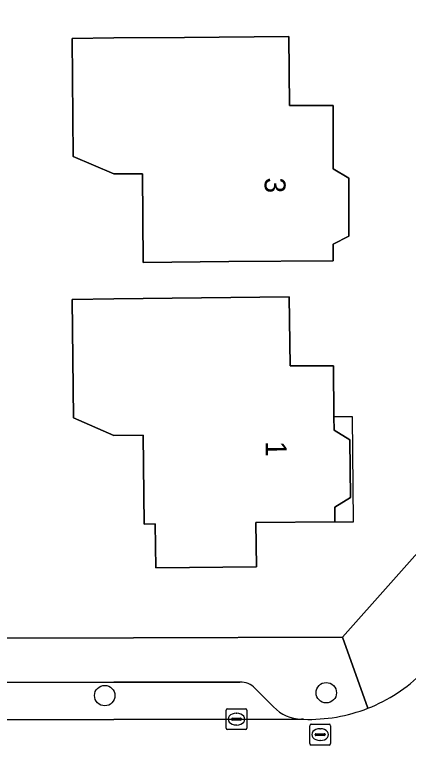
# Model space of a CAD drawing. Extents: x 160455 to 162082, y 388339 to 389736.
# Drawn here: x 160995.25 to 161014.09, y 388385.31 to 388420.52 of the extents above; entities that cross this region are included whole.
import ezdxf

# ---------------------------------------------------------------- set-up
doc = ezdxf.new("R2010")
doc.units = 0
for name, color, linetype in [('IMGEO_Boom', 7, 'Continuous'), ('IMGEO_Erf', 7, 'Continuous'), ('IMGEO_Kolk', 7, 'Continuous'), ('IMGEO_Muur', 7, 'Continuous'), ('IMGEO_Pand', 7, 'Continuous'), ('IMGEO_Pand_nummerreeks', 7, 'Continuous'), ('IMGEO_Pand_overbouw', 7, 'Continuous'), ('IMGEO_Parkeervlak_open', 7, 'Continuous'), ('IMGEO_Rijbaan_lokaal_open', 7, 'Continuous'), ('IMGEO_Rioolput', 7, 'Continuous'), ('IMGEO_Voetpad_open', 7, 'Continuous')]:
    doc.layers.add(name, color=color, linetype=linetype)

msp = doc.modelspace()

# ---------------------------------------------------------------- linework, layer by layer
at = {"layer": 'IMGEO_Boom'}
for centre in [(160999.562, 388387.972), (161010.166, 388388.108)]:
    msp.add_circle(centre, 0.489, dxfattribs=at)
at = {"layer": 'IMGEO_Erf'}
msp.add_lwpolyline([(160892.553, 388390.467), (160985.556, 388390.695), (161000.936, 388390.733), (161010.95, 388390.757), (161015.566, 388395.957), (161015.408, 388449.738)], dxfattribs=at)
for points in [[(161003.376, 388419.438), (161008.375, 388419.48), (161008.403, 388416.189), (161010.49, 388416.178), (161010.496, 388413.149), (161011.247, 388412.701), (161011.252, 388409.931), (161010.503, 388409.549), (161010.504, 388408.761), (161005.505, 388408.718), (161001.409, 388408.683), (161001.372, 388412.922), (161000, 388412.91), (160998.045, 388413.743), (160997.996, 388419.392), (161000, 388419.409)], [(160998.008, 388406.912), (161000, 388406.934), (161008.397, 388407.028), (161008.434, 388403.739), (161010.514, 388403.735), (161010.535, 388401.293), (161010.541, 388400.656), (161011.296, 388400.193), (161011.321, 388397.443), (161010.574, 388396.985), (161010.581, 388396.278), (161006.802, 388396.245), (161006.822, 388394.126), (161002.003, 388394.083), (161001.984, 388396.179), (161001.45, 388396.172), (161001.402, 388400.421), (161000, 388400.405), (160998.073, 388401.253)]]:
    msp.add_lwpolyline(points, close=True, dxfattribs=at)
at = {"layer": 'IMGEO_Kolk'}
for p, q in [((161005.444, 388387.345), (161006.296, 388387.345)), ((161005.369, 388386.419), (161005.369, 388387.271)), ((161005.857, 388387.125), (161005.882, 388387.125)), ((161006.37, 388387.271), (161006.37, 388386.419)), ((161005.628, 388386.839), (161005.628, 388386.851)), ((161006.066, 388386.802), (161005.668, 388386.802)), ((161005.671, 388386.888), (161006.069, 388386.888)), ((161006.112, 388386.851), (161006.112, 388386.839)), ((161006.296, 388386.345), (161005.444, 388386.345)), ((161005.88, 388386.565), (161005.855, 388386.565))]:
    msp.add_line(p, q, dxfattribs=at)
for points in [[(161005.444, 388387.345), (161006.296, 388387.345)], [(161005.369, 388386.419), (161005.369, 388387.271)], [(161006.37, 388387.271), (161006.37, 388386.419)], [(161006.296, 388386.345), (161005.444, 388386.345)]]:
    msp.add_lwpolyline(points, dxfattribs=at)
for centre, radius, start, end in [((161005.446, 388387.269), 0.0765, 91.552, 178.448), ((161005.446, 388387.269), 0.0765, 91.552, 178.448), ((161006.294, 388387.269), 0.0765, 1.552, 88.448), ((161006.294, 388387.269), 0.0765, 1.552, 88.448), ((161005.668, 388386.848), 0.0403, 85.8775, 175.7526), ((161005.665, 388386.838), 0.0366, 178.938, 274.7102), ((161006.069, 388386.845), 0.043, 264.8664, 352.4533), ((161006.073, 388386.85), 0.0386, 1.7309, 96.639), ((161005.446, 388386.421), 0.0765, 181.552, 268.448), ((161005.446, 388386.421), 0.0765, 181.552, 268.448), ((161006.294, 388386.421), 0.0765, 271.552, 358.448), ((161006.294, 388386.421), 0.0765, 271.552, 358.448)]:
    msp.add_arc(centre, radius, start, end, dxfattribs=at)
for centre, major_axis, ratio, start_param, end_param in [((161005.856, 388386.845), (-0.387, 0.002), 0.722429, 4.712389, 7.853982), ((161005.881, 388386.845), (-0.39, 0.002), 0.717154, 1.570796, 4.712389)]:
    msp.add_ellipse(centre, major_axis=major_axis, ratio=ratio, start_param=start_param, end_param=end_param, dxfattribs=at)
at = {"layer": 'IMGEO_Muur'}
msp.add_lwpolyline([(160985.556, 388390.695), (161000.936, 388390.733)], dxfattribs=at)
at = {"layer": 'IMGEO_Pand'}
for points in [[(161003.376, 388419.438), (161000, 388419.409), (160997.996, 388419.392), (160998.045, 388413.743), (161000, 388412.91), (161001.372, 388412.922), (161001.409, 388408.683), (161005.505, 388408.718), (161010.504, 388408.761), (161010.503, 388409.549), (161011.252, 388409.931), (161011.247, 388412.701), (161010.496, 388413.149), (161010.49, 388416.178), (161008.403, 388416.189), (161008.375, 388419.48)], [(161010.581, 388396.278), (161010.574, 388396.985), (161011.321, 388397.443), (161011.296, 388400.193), (161010.541, 388400.656), (161010.535, 388401.293), (161010.514, 388403.735), (161008.434, 388403.739), (161008.397, 388407.028), (161000, 388406.934), (160998.008, 388406.912), (160998.073, 388401.253), (161000, 388400.405), (161001.402, 388400.421), (161001.45, 388396.172), (161001.984, 388396.179), (161002.003, 388394.083), (161006.822, 388394.126), (161006.802, 388396.245)]]:
    msp.add_lwpolyline(points, close=True, dxfattribs=at)
at = {"layer": 'IMGEO_Pand_overbouw'}
msp.add_lwpolyline([(161010.581, 388396.278), (161011.47, 388396.273), (161011.416, 388401.298), (161010.535, 388401.293), (161010.541, 388400.656), (161011.296, 388400.193), (161011.321, 388397.443), (161010.574, 388396.985)], close=True, dxfattribs=at)
at = {"layer": 'IMGEO_Parkeervlak_open'}
for points in [[(161006.032, 388388.617), (161000, 388388.607), (160986.028, 388388.584), (160986.032, 388386.79), (161000, 388386.821), (161008.977, 388386.84)], [(161007.647, 388387.43), (161006.754, 388388.319)]]:
    msp.add_lwpolyline(points, dxfattribs=at)
for centre, radius, start, end in [((161006.077, 388387.702), 0.916, 42.3252, 92.8187), ((161009.025, 388388.742), 1.903, 223.5961, 268.5589)]:
    msp.add_arc(centre, radius, start, end, dxfattribs=at)
at = {"layer": 'IMGEO_Rijbaan_lokaal_open'}
msp.add_lwpolyline([(161009.082, 388386.84), (161008.977, 388386.84), (161000, 388386.821), (160986.032, 388386.79), (160981.802, 388386.78), (160973.98, 388386.762), (160970.431, 388386.755), (160957.238, 388386.725), (160957.248, 388382.271), (161000, 388382.351), (161007.757, 388382.366), (161011.529, 388382.357), (161013.643, 388382.351), (161016.228, 388382.343)], dxfattribs=at)
for centre, start, end in [((161009.34, 388394.565), 291.3911, 314.6966), ((161009.346, 388394.566), 268.0459, 291.3494)]:
    msp.add_arc(centre, 7.731, start, end, dxfattribs=at)
at = {"layer": 'IMGEO_Rioolput'}
for p, q in [((161009.373, 388385.681), (161009.373, 388386.533)), ((161009.448, 388386.607), (161010.3, 388386.607)), ((161009.861, 388386.387), (161009.886, 388386.387)), ((161010.374, 388386.533), (161010.374, 388385.681)), ((161009.632, 388386.101), (161009.632, 388386.113)), ((161010.07, 388386.064), (161009.672, 388386.064)), ((161009.675, 388386.15), (161010.073, 388386.15)), ((161010.116, 388386.113), (161010.116, 388386.101)), ((161010.3, 388385.607), (161009.448, 388385.607)), ((161009.884, 388385.827), (161009.859, 388385.827))]:
    msp.add_line(p, q, dxfattribs=at)
for points in [[(161009.373, 388385.681), (161009.373, 388386.533)], [(161009.448, 388386.607), (161010.3, 388386.607)], [(161010.374, 388386.533), (161010.374, 388385.681)], [(161010.3, 388385.607), (161009.448, 388385.607)]]:
    msp.add_lwpolyline(points, dxfattribs=at)
for centre, radius, start, end in [((161009.45, 388386.531), 0.0765, 91.552, 178.448), ((161009.45, 388386.531), 0.0765, 91.552, 178.448), ((161010.298, 388386.531), 0.0765, 1.552, 88.448), ((161010.298, 388386.531), 0.0765, 1.552, 88.448), ((161009.672, 388386.11), 0.0403, 85.8775, 175.7526), ((161009.669, 388386.1), 0.0366, 178.938, 274.7102), ((161010.073, 388386.107), 0.043, 264.8664, 352.4533), ((161010.077, 388386.112), 0.0386, 1.7309, 96.639), ((161009.45, 388385.683), 0.0765, 181.552, 268.448), ((161009.45, 388385.683), 0.0765, 181.552, 268.448), ((161010.298, 388385.683), 0.0765, 271.552, 358.448), ((161010.298, 388385.683), 0.0765, 271.552, 358.448)]:
    msp.add_arc(centre, radius, start, end, dxfattribs=at)
for centre, major_axis, ratio, start_param, end_param in [((161009.86, 388386.107), (-0.387, 0.002), 0.722429, 4.712389, 7.853982), ((161009.885, 388386.107), (-0.39, 0.002), 0.717154, 1.570796, 4.712389)]:
    msp.add_ellipse(centre, major_axis=major_axis, ratio=ratio, start_param=start_param, end_param=end_param, dxfattribs=at)
at = {"layer": 'IMGEO_Voetpad_open'}
for points in [[(161015.408, 388449.738), (161015.566, 388395.957), (161010.95, 388390.757), (161012.16, 388387.366)], [(161010.95, 388390.757), (161000.936, 388390.733), (160985.556, 388390.695), (160892.553, 388390.467), (160888.372, 388388.454)], [(161012.16, 388387.366), (161010.95, 388390.757)], [(160895.659, 388388.377), (160910.347, 388388.4), (160910.598, 388388.401), (160914.266, 388388.412), (160922.259, 388388.436), (160922.578, 388388.436), (160926.331, 388388.437), (160934.166, 388388.45), (160934.463, 388388.451), (160938.087, 388388.46), (160946.081, 388388.48), (160946.517, 388388.481), (160950.16, 388388.487), (160957.983, 388388.509), (160961.899, 388388.522), (160970.051, 388388.544), (160970.427, 388388.545), (160973.976, 388388.559), (160981.798, 388388.571), (160986.028, 388388.584), (161000, 388388.607), (161006.032, 388388.617)], [(161006.754, 388388.319), (161007.647, 388387.43)], [(161008.977, 388386.84), (161009.082, 388386.84)]]:
    msp.add_lwpolyline(points, dxfattribs=at)
for centre, radius, start, end in [((161009.34, 388394.565), 7.731, 291.3911, 314.6966), ((161006.077, 388387.702), 0.916, 42.3252, 92.8187), ((161009.025, 388388.742), 1.903, 223.5961, 268.5589), ((161009.346, 388394.566), 7.731, 268.0459, 291.3494)]:
    msp.add_arc(centre, radius, start, end, dxfattribs=at)

# ---------------------------------------------------------------- texts
at = {"layer": 'IMGEO_Pand_nummerreeks'}
for s, rotation, p in [('3', 270.1081, (161007.217, 388412.738)), ('1', 270.5148, (161007.266, 388400.138))]:
    msp.add_text(s, height=1, rotation=rotation, dxfattribs=at).set_placement(p)

doc.saveas('drawing.dxf')
